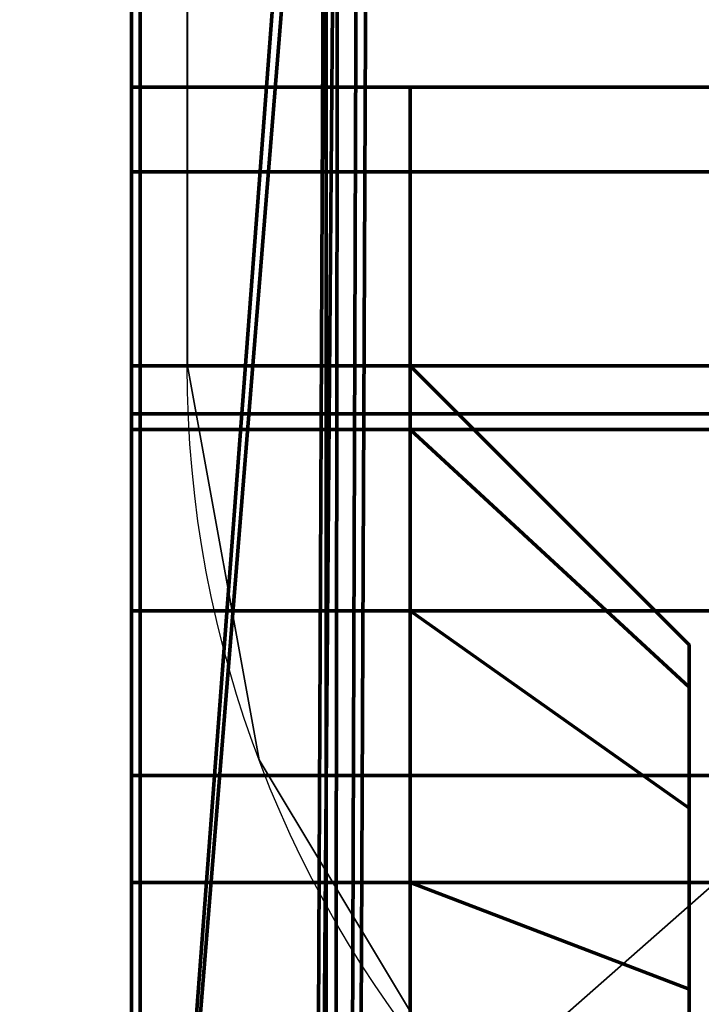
# Model space of a CAD drawing. Header units: millimetres. Extents: x -490 to 6690, y -115 to 132.
# Tile 874 of 1031: x 5478.8 to 5480.02, y -8.89 to -7.13. Entities that reach past the tile are written whole.
import ezdxf

# ---------------------------------------------------------------- set-up
doc = ezdxf.new("R2010")
doc.units = ezdxf.units.MM
doc.layers.add('151', color=7, linetype='Continuous', true_color=0xffffff)

# ---------------------------------------------------------------- blocks, each defined once
blk = doc.blocks.new('UG_SURFACE_334')
at = {"layer": '151', "color": 46, "linetype": 'Continuous', "lineweight": 70}
for points in [[(5482.5001, -7.25, 1159), (5482.5001, -5.25, 1159), (5479.0001, -5.25, 1159), (5479.0001, -10.25, 1159)], [(5479.0001, -10.25, 1021), (5479.0001, -5.25, 1021), (5482.5001, -5.25, 1021), (5482.5001, -7.25, 1021)], [(5479.0001, -5.25, 1139.5), (5479.0001, -10.625, 1139.5), (5479.0001, -7.75, 1140.4999), (5479.0001, -7.25, 1140.4999)], [(5479.0001, -10.625, 1149.5), (5479.0001, -5.25, 1149.5), (5479.0001, -7.25, 1148.5), (5479.0001, -7.75, 1148.5)], [(5479.0001, -5.25, 1129.5), (5479.0001, -10.625, 1129.5), (5479.0001, -7.75, 1130.5), (5479.0001, -7.25, 1130.5)], [(5479.0001, -10.625, 1139.5), (5479.0001, -5.25, 1139.5), (5479.0001, -7.25, 1138.5), (5479.0001, -7.75, 1138.5)], [(5479.0001, -5.25, 1119.5), (5479.0001, -10.625, 1119.5), (5479.0001, -7.75, 1120.5), (5479.0001, -7.25, 1120.5)], [(5479.0001, -10.625, 1129.5), (5479.0001, -5.25, 1129.5), (5479.0001, -7.25, 1128.5), (5479.0001, -7.75, 1128.5)], [(5479.0001, -7.75, 1061.5), (5479.0001, -7.25, 1061.5), (5479.0001, -5.25, 1060.5), (5479.0001, -10.625, 1060.5)], [(5479.0001, -10.625, 1070.5), (5479.0001, -5.25, 1070.5), (5479.0001, -7.25, 1069.5), (5479.0001, -7.75, 1069.5)], [(5479.0001, -7.75, 1051.5), (5479.0001, -7.25, 1051.5), (5479.0001, -5.25, 1050.5), (5479.0001, -10.625, 1050.5)], [(5479.0001, -10.625, 1060.5), (5479.0001, -5.25, 1060.5), (5479.0001, -7.25, 1059.5), (5479.0001, -7.75, 1059.5)], [(5479.0001, -7.75, 1041.5), (5479.0001, -7.25, 1041.5), (5479.0001, -5.25, 1040.5), (5479.0001, -10.625, 1040.5)], [(5479.0001, -10.625, 1050.5), (5479.0001, -5.25, 1050.5), (5479.0001, -7.25, 1049.5), (5479.0001, -7.75, 1049.5)], [(5479.0001, -7.75, 1031.5), (5479.0001, -7.25, 1031.5), (5479.0001, -5.25, 1030.5001), (5479.0001, -10.625, 1030.5001)], [(5479.0001, -10.625, 1040.5), (5479.0001, -5.25, 1040.5), (5479.0001, -7.25, 1039.5), (5479.0001, -7.75, 1039.5)], [(5479.0001, -10.625, 1081.75), (5479.0001, -5.25, 1081.75), (5479.0001, -8.4846, 1075.0978), (5479.0001, -9.25, 1075.25)], [(5479.0001, -5.25, 1070.5), (5479.0001, -7.25, 1071.4999), (5479.0001, -7.25, 1073.2501)], [(5479.0001, -5.25, 1081.75), (5479.0001, -7.8358, 1074.6642), (5479.0001, -8.4846, 1075.0978)], [(5479.0001, -7.25, 1073.2501), (5479.0001, -7.4022, 1074.0154), (5479.0001, -5.25, 1081.75), (5479.0001, -5.25, 1070.5)], [(5479.0001, -7.4022, 1074.0154), (5479.0001, -7.8358, 1074.6642), (5479.0001, -5.25, 1081.75)], [(5479.0001, -5.25, 1070.5), (5479.0001, -10.625, 1070.5), (5479.0001, -7.75, 1071.4999), (5479.0001, -7.25, 1071.4999)], [(5479.0001, -5.25, 1030.5001), (5479.0001, -5.25, 1021), (5479.0001, -7.4022, 1026.9847), (5479.0001, -7.25, 1027.75)], [(5479.0001, -5.25, 1021), (5479.0001, -7.8358, 1026.3358), (5479.0001, -7.4022, 1026.9847)], [(5479.0001, -9.25, 1025.75), (5479.0001, -8.4846, 1025.9023), (5479.0001, -5.25, 1021), (5479.0001, -10.25, 1021)], [(5479.0001, -8.4846, 1025.9023), (5479.0001, -7.8358, 1026.3358), (5479.0001, -5.25, 1021)], [(5479.0001, -7.25, 1027.75), (5479.0001, -7.25, 1029.5), (5479.0001, -5.25, 1030.5001)], [(5479.0001, -7.25, 1029.5), (5479.0001, -7.75, 1029.5), (5479.0001, -10.625, 1030.5001), (5479.0001, -5.25, 1030.5001)], [(5479.0001, -5.25, 1098.25), (5479.0001, -5.25, 1081.75), (5479.0001, -7.75, 1089.7501), (5479.0001, -7.75, 1090.25)], [(5479.0001, -5.25, 1098.25), (5479.0001, -7.8642, 1090.824), (5479.0001, -8.1893, 1091.3106)], [(5479.0001, -5.25, 1081.75), (5479.0001, -7.8642, 1089.1759), (5479.0001, -7.75, 1089.7501)], [(5479.0001, -7.75, 1090.25), (5479.0001, -7.8642, 1090.824), (5479.0001, -5.25, 1098.25)], [(5479.0001, -5.25, 1081.75), (5479.0001, -8.676, 1088.3641), (5479.0001, -8.1893, 1088.6893)], [(5479.0001, -10.625, 1098.25), (5479.0001, -5.25, 1098.25), (5479.0001, -8.676, 1091.6358), (5479.0001, -9.25, 1091.75)], [(5479.0001, -8.1893, 1088.6893), (5479.0001, -7.8642, 1089.1759), (5479.0001, -5.25, 1081.75)], [(5479.0001, -8.1893, 1091.3106), (5479.0001, -8.676, 1091.6358), (5479.0001, -5.25, 1098.25)], [(5479.0001, -9.25, 1088.25), (5479.0001, -8.676, 1088.3641), (5479.0001, -5.25, 1081.75), (5479.0001, -10.625, 1081.75)], [(5479.0001, -10.25, 1159), (5479.0001, -5.25, 1159), (5479.0001, -8.4846, 1154.0978), (5479.0001, -9.25, 1154.25)], [(5479.0001, -5.25, 1149.5), (5479.0001, -7.25, 1150.5001), (5479.0001, -7.25, 1152.2501)], [(5479.0001, -5.25, 1159), (5479.0001, -7.8358, 1153.6642), (5479.0001, -8.4846, 1154.0978)], [(5479.0001, -7.25, 1152.2501), (5479.0001, -7.4022, 1153.0154), (5479.0001, -5.25, 1159), (5479.0001, -5.25, 1149.5)], [(5479.0001, -7.4022, 1153.0154), (5479.0001, -7.8358, 1153.6642), (5479.0001, -5.25, 1159)], [(5479.0001, -5.25, 1149.5), (5479.0001, -10.625, 1149.5), (5479.0001, -7.75, 1150.5001), (5479.0001, -7.25, 1150.5001)], [(5479.0001, -5.25, 1098.25), (5479.0001, -7.25, 1106.75), (5479.0001, -7.25, 1108.5)], [(5479.0001, -5.25, 1098.25), (5479.0001, -7.4022, 1105.9847), (5479.0001, -7.25, 1106.75)], [(5479.0001, -7.25, 1108.5), (5479.0001, -7.25, 1110.5), (5479.0001, -5.25, 1098.25)], [(5479.0001, -5.25, 1098.25), (5479.0001, -7.8358, 1105.3358), (5479.0001, -7.4022, 1105.9847)], [(5479.0001, -9.25, 1104.75), (5479.0001, -8.4846, 1104.9023), (5479.0001, -5.25, 1098.25), (5479.0001, -10.625, 1098.25)], [(5479.0001, -8.4846, 1104.9023), (5479.0001, -7.8358, 1105.3358), (5479.0001, -5.25, 1098.25)], [(5479.0001, -10.625, 1119.5), (5479.0001, -5.25, 1119.5), (5479.0001, -7.25, 1118.5), (5479.0001, -7.75, 1118.5)], [(5479.0001, -7.25, 1110.5), (5479.0001, -7.25, 1118.5), (5479.0001, -5.25, 1119.5), (5479.0001, -5.25, 1098.25)], [(5479.0001, -7.25, 1031.5), (5479.0001, -7.25, 1039.5), (5479.0001, -5.25, 1040.5), (5479.0001, -5.25, 1030.5001)], [(5479.0001, -7.25, 1041.5), (5479.0001, -7.25, 1049.5), (5479.0001, -5.25, 1050.5), (5479.0001, -5.25, 1040.5)], [(5479.0001, -7.25, 1051.5), (5479.0001, -7.25, 1059.5), (5479.0001, -5.25, 1060.5), (5479.0001, -5.25, 1050.5)], [(5479.0001, -7.25, 1061.5), (5479.0001, -7.25, 1069.5), (5479.0001, -5.25, 1070.5), (5479.0001, -5.25, 1060.5)], [(5479.0001, -7.25, 1120.5), (5479.0001, -7.25, 1128.5), (5479.0001, -5.25, 1129.5), (5479.0001, -5.25, 1119.5)], [(5479.0001, -7.25, 1130.5), (5479.0001, -7.25, 1138.5), (5479.0001, -5.25, 1139.5), (5479.0001, -5.25, 1129.5)], [(5479.0001, -7.25, 1140.4999), (5479.0001, -7.25, 1148.5), (5479.0001, -5.25, 1149.5), (5479.0001, -5.25, 1139.5)], [(5479.3491, -5.8323, 1169.338), (5479.0158, -5.343, 1167.5), (5479.0158, -10.25, 1167.5)], [(5479.0158, -5.343, 1167.5), (5482.5001, -5.343, 1167.5), (5482.5001, -7.25, 1167.5)], [(5482.5001, -7.25, 1167.5), (5482.5001, -10.25, 1167.5), (5479.0158, -10.25, 1167.5), (5479.0158, -5.343, 1167.5)], [(5479.0158, -5.343, 1012.5), (5479.0158, -10.25, 1012.5), (5482.5001, -10.25, 1012.5), (5482.5001, -7.25, 1012.5)], [(5482.5001, -7.25, 1012.5), (5482.5001, -5.343, 1012.5), (5479.0158, -5.343, 1012.5)], [(5479.0158, -10.25, 1012.5), (5479.0158, -5.343, 1012.5), (5479.3706, -5.8536, 1010.6663)], [(5479.0158, -10.25, 1167.5), (5479.3229, -11.75, 1169.25), (5479.3491, -5.8323, 1169.338)], [(5479.3491, -23.25, 1169.338), (5479.3491, -5.8323, 1169.338), (5479.3229, -11.75, 1169.25), (5479.3229, -21.25, 1169.25)], [(5479.425, -5.9218, 1169.4839), (5479.3491, -5.8323, 1169.338), (5479.3491, -23.25, 1169.338)], [(5479.3706, -5.8536, 1010.6663), (5479.3229, -11.75, 1010.7501), (5479.0158, -10.25, 1012.5)], [(5479.3229, -11.75, 1010.7501), (5479.3706, -5.8536, 1010.6663), (5479.3491, -23.25, 1010.6621)], [(5479.3491, -23.25, 1010.6621), (5479.3706, -5.8536, 1010.6663), (5479.4064, -5.9047, 1010.4828)], [(5479.3491, -23.25, 1010.6621), (5479.4064, -5.9047, 1010.4828), (5480.6752, -7.4023, 1008.101)], [(5485.0001, -6.6992, 1009.0067), (5480.6752, -7.4023, 1008.101), (5479.4064, -5.9047, 1010.4828)], [(5479.3491, -23.25, 1169.338), (5480.6752, -23.25, 1171.899), (5480.6752, -7.4023, 1171.899), (5479.425, -5.9218, 1169.4839)], [(5479.425, -5.9218, 1169.4839), (5480.6752, -7.4023, 1171.899), (5485.0001, -6.6825, 1170.9683)], [(5479.0001, -10.25, 1159), (5482.5001, -10.25, 1159), (5485.0001, -7.25, 1159), (5482.5001, -7.25, 1159)], [(5482.5001, -7.25, 1021), (5485.0001, -7.25, 1021), (5482.5001, -10.25, 1021), (5479.0001, -10.25, 1021)], [(5485.0001, -7.4022, 1153.0154), (5479.0001, -7.4022, 1153.0154), (5479.0001, -7.25, 1152.2501), (5485.0001, -7.25, 1152.2501)], [(5485.0001, -7.25, 1106.75), (5479.0001, -7.25, 1106.75), (5479.0001, -7.4022, 1105.9847), (5485.0001, -7.4022, 1105.9847)], [(5485.0001, -7.25, 1027.75), (5479.0001, -7.25, 1027.75), (5479.0001, -7.4022, 1026.9847), (5485.0001, -7.4022, 1026.9847)], [(5485.0001, -7.4022, 1074.0154), (5479.0001, -7.4022, 1074.0154), (5479.0001, -7.25, 1073.2501), (5485.0001, -7.25, 1073.2501)], [(5479.4998, -7.25, 1150.5001), (5479.0001, -7.25, 1150.5001), (5479.0001, -7.75, 1150.5001), (5479.4998, -7.75, 1150.5001)], [(5479.4998, -7.75, 1148.5), (5479.0001, -7.75, 1148.5), (5479.0001, -7.25, 1148.5), (5479.4998, -7.25, 1148.5)], [(5479.4998, -7.25, 1140.4999), (5479.0001, -7.25, 1140.4999), (5479.0001, -7.75, 1140.4999), (5479.4998, -7.75, 1140.4999)], [(5479.4998, -7.75, 1138.5), (5479.0001, -7.75, 1138.5), (5479.0001, -7.25, 1138.5), (5479.4998, -7.25, 1138.5)], [(5479.4998, -7.25, 1130.5), (5479.0001, -7.25, 1130.5), (5479.0001, -7.75, 1130.5), (5479.4998, -7.75, 1130.5)], [(5479.4998, -7.75, 1128.5), (5479.0001, -7.75, 1128.5), (5479.0001, -7.25, 1128.5), (5479.4998, -7.25, 1128.5)], [(5479.4998, -7.25, 1120.5), (5479.0001, -7.25, 1120.5), (5479.0001, -7.75, 1120.5), (5479.4998, -7.75, 1120.5)], [(5479.4998, -7.75, 1118.5), (5479.0001, -7.75, 1118.5), (5479.0001, -7.25, 1118.5), (5479.4998, -7.25, 1118.5)], [(5479.4998, -7.25, 1110.5), (5479.0001, -7.25, 1110.5), (5479.0001, -7.75, 1110.5), (5479.4998, -7.75, 1110.5)], [(5479.4998, -7.25, 1118.5), (5479.0001, -7.25, 1118.5), (5479.0001, -7.25, 1110.5), (5479.4998, -7.25, 1110.5)], [(5479.4998, -7.25, 1128.5), (5479.0001, -7.25, 1128.5), (5479.0001, -7.25, 1120.5), (5479.4998, -7.25, 1120.5)], [(5479.4998, -7.25, 1138.5), (5479.0001, -7.25, 1138.5), (5479.0001, -7.25, 1130.5), (5479.4998, -7.25, 1130.5)], [(5479.4998, -7.25, 1148.5), (5479.0001, -7.25, 1148.5), (5479.0001, -7.25, 1140.4999), (5479.4998, -7.25, 1140.4999)], [(5485.0001, -7.25, 1152.2501), (5479.0001, -7.25, 1152.2501), (5479.0001, -7.25, 1150.5001), (5479.4998, -7.25, 1150.5001)], [(5479.4998, -7.25, 1108.5), (5479.0001, -7.25, 1108.5), (5479.0001, -7.25, 1106.75), (5485.0001, -7.25, 1106.75)], [(5479.4998, -7.75, 1108.5), (5479.0001, -7.75, 1108.5), (5479.0001, -7.25, 1108.5), (5479.4998, -7.25, 1108.5)], [(5479.0001, -7.75, 1029.5), (5479.0001, -7.25, 1029.5), (5479.4998, -7.25, 1029.5), (5479.4998, -7.75, 1029.5)], [(5479.0001, -7.25, 1031.5), (5479.0001, -7.75, 1031.5), (5479.4998, -7.75, 1031.5), (5479.4998, -7.25, 1031.5)], [(5479.0001, -7.75, 1039.5), (5479.0001, -7.25, 1039.5), (5479.4998, -7.25, 1039.5), (5479.4998, -7.75, 1039.5)], [(5479.0001, -7.25, 1041.5), (5479.0001, -7.75, 1041.5), (5479.4998, -7.75, 1041.5), (5479.4998, -7.25, 1041.5)], [(5479.0001, -7.75, 1049.5), (5479.0001, -7.25, 1049.5), (5479.4998, -7.25, 1049.5), (5479.4998, -7.75, 1049.5)], [(5479.0001, -7.25, 1051.5), (5479.0001, -7.75, 1051.5), (5479.4998, -7.75, 1051.5), (5479.4998, -7.25, 1051.5)], [(5479.0001, -7.75, 1059.5), (5479.0001, -7.25, 1059.5), (5479.4998, -7.25, 1059.5), (5479.4998, -7.75, 1059.5)], [(5479.0001, -7.25, 1061.5), (5479.0001, -7.75, 1061.5), (5479.4998, -7.75, 1061.5), (5479.4998, -7.25, 1061.5)], [(5479.0001, -7.75, 1069.5), (5479.0001, -7.25, 1069.5), (5479.4998, -7.25, 1069.5), (5479.4998, -7.75, 1069.5)], [(5479.4998, -7.25, 1039.5), (5479.0001, -7.25, 1039.5), (5479.0001, -7.25, 1031.5), (5479.4998, -7.25, 1031.5)], [(5479.4998, -7.25, 1049.5), (5479.0001, -7.25, 1049.5), (5479.0001, -7.25, 1041.5), (5479.4998, -7.25, 1041.5)], [(5479.4998, -7.25, 1059.5), (5479.0001, -7.25, 1059.5), (5479.0001, -7.25, 1051.5), (5479.4998, -7.25, 1051.5)], [(5479.4998, -7.25, 1069.5), (5479.0001, -7.25, 1069.5), (5479.0001, -7.25, 1061.5), (5479.4998, -7.25, 1061.5)], [(5485.0001, -7.25, 1073.2501), (5479.0001, -7.25, 1073.2501), (5479.0001, -7.25, 1071.4999), (5479.4998, -7.25, 1071.4999)], [(5479.4998, -7.25, 1029.5), (5479.0001, -7.25, 1029.5), (5479.0001, -7.25, 1027.75), (5485.0001, -7.25, 1027.75)], [(5479.0001, -7.25, 1071.4999), (5479.0001, -7.75, 1071.4999), (5479.4998, -7.75, 1071.4999), (5479.4998, -7.25, 1071.4999)], [(5479.0001, -7.25, 1108.5), (5479.0001, -7.75, 1110.5), (5479.0001, -7.25, 1110.5)], [(5479.0001, -7.75, 1110.5), (5479.0001, -7.25, 1108.5), (5479.0001, -7.75, 1108.5), (5479.0001, -10.625, 1119.5)], [(5479.4998, -7.75, 1150.5001), (5479.4998, -7.75, 1148.5), (5479.4998, -7.25, 1148.5), (5479.4998, -7.25, 1150.5001)], [(5479.4998, -7.25, 1138.5), (5479.4998, -7.25, 1140.4999), (5479.4998, -7.75, 1140.4999), (5479.4998, -7.75, 1138.5)], [(5479.4998, -7.25, 1128.5), (5479.4998, -7.25, 1130.5), (5479.4998, -7.75, 1130.5), (5479.4998, -7.75, 1128.5)], [(5479.4998, -7.25, 1118.5), (5479.4998, -7.25, 1120.5), (5479.4998, -7.75, 1120.5), (5479.4998, -7.75, 1118.5)], [(5485.0001, -7.25, 1106.75), (5479.4998, -7.25, 1118.5), (5479.4998, -7.25, 1110.5)], [(5485.0001, -7.25, 1106.75), (5479.4998, -7.25, 1128.5), (5479.4998, -7.25, 1120.5)], [(5479.4998, -7.25, 1120.5), (5479.4998, -7.25, 1118.5), (5485.0001, -7.25, 1106.75)], [(5485.0001, -7.25, 1106.75), (5479.4998, -7.25, 1138.5), (5479.4998, -7.25, 1130.5)], [(5479.4998, -7.25, 1130.5), (5479.4998, -7.25, 1128.5), (5485.0001, -7.25, 1106.75)], [(5485.0001, -7.25, 1106.75), (5479.4998, -7.25, 1148.5), (5479.4998, -7.25, 1140.4999)], [(5479.4998, -7.25, 1140.4999), (5479.4998, -7.25, 1138.5), (5485.0001, -7.25, 1106.75)], [(5485.0001, -7.25, 1106.75), (5485.0001, -7.25, 1152.2501), (5479.4998, -7.25, 1150.5001), (5479.4998, -7.25, 1148.5)], [(5479.4998, -7.25, 1110.5), (5479.4998, -7.25, 1108.5), (5485.0001, -7.25, 1106.75)], [(5479.4998, -7.25, 1108.5), (5479.4998, -7.25, 1110.5), (5479.4998, -7.75, 1110.5), (5479.4998, -7.75, 1108.5)], [(5479.4998, -7.75, 1029.5), (5479.4998, -7.25, 1029.5), (5479.4998, -7.25, 1031.5), (5479.4998, -7.75, 1031.5)], [(5479.4998, -7.75, 1039.5), (5479.4998, -7.25, 1039.5), (5479.4998, -7.25, 1041.5), (5479.4998, -7.75, 1041.5)], [(5479.4998, -7.75, 1049.5), (5479.4998, -7.25, 1049.5), (5479.4998, -7.25, 1051.5), (5479.4998, -7.75, 1051.5)], [(5479.4998, -7.75, 1059.5), (5479.4998, -7.25, 1059.5), (5479.4998, -7.25, 1061.5), (5479.4998, -7.75, 1061.5)], [(5485.0001, -7.25, 1027.75), (5479.4998, -7.25, 1039.5), (5479.4998, -7.25, 1031.5)], [(5485.0001, -7.25, 1027.75), (5479.4998, -7.25, 1049.5), (5479.4998, -7.25, 1041.5)], [(5479.4998, -7.25, 1041.5), (5479.4998, -7.25, 1039.5), (5485.0001, -7.25, 1027.75)], [(5485.0001, -7.25, 1027.75), (5479.4998, -7.25, 1059.5), (5479.4998, -7.25, 1051.5)], [(5479.4998, -7.25, 1051.5), (5479.4998, -7.25, 1049.5), (5485.0001, -7.25, 1027.75)], [(5485.0001, -7.25, 1027.75), (5479.4998, -7.25, 1069.5), (5479.4998, -7.25, 1061.5)], [(5479.4998, -7.25, 1061.5), (5479.4998, -7.25, 1059.5), (5485.0001, -7.25, 1027.75)], [(5485.0001, -7.25, 1027.75), (5485.0001, -7.25, 1073.2501), (5479.4998, -7.25, 1071.4999), (5479.4998, -7.25, 1069.5)], [(5479.4998, -7.25, 1031.5), (5479.4998, -7.25, 1029.5), (5485.0001, -7.25, 1027.75)], [(5479.4998, -7.25, 1071.4999), (5479.4998, -7.75, 1071.4999), (5479.4998, -7.75, 1069.5), (5479.4998, -7.25, 1069.5)], [(5485.0001, -7.8358, 1153.6642), (5479.0001, -7.8358, 1153.6642), (5479.0001, -7.4022, 1153.0154), (5485.0001, -7.4022, 1153.0154)], [(5485.0001, -7.4022, 1105.9847), (5479.0001, -7.4022, 1105.9847), (5479.0001, -7.8358, 1105.3358), (5485.0001, -7.8358, 1105.3358)], [(5485.0001, -7.4022, 1026.9847), (5479.0001, -7.4022, 1026.9847), (5479.0001, -7.8358, 1026.3358), (5485.0001, -7.8358, 1026.3358)], [(5485.0001, -7.8358, 1074.6642), (5479.0001, -7.8358, 1074.6642), (5479.0001, -7.4022, 1074.0154), (5485.0001, -7.4022, 1074.0154)], [(5480.6752, -7.4023, 1008.101), (5480.6752, -23.25, 1008.101), (5479.3491, -23.25, 1010.6621)], [(5484.0002, -7.8642, 1090.824), (5479.0001, -7.8642, 1090.824), (5479.0001, -7.75, 1090.25), (5484.0002, -7.75, 1090.25)], [(5484.0002, -7.75, 1089.7501), (5484.0002, -7.75, 1090.25), (5479.0001, -7.75, 1090.25), (5479.0001, -7.75, 1089.7501)], [(5484.0002, -7.75, 1089.7501), (5479.0001, -7.75, 1089.7501), (5479.0001, -7.8642, 1089.1759), (5484.0002, -7.8642, 1089.1759)], [(5479.4998, -7.75, 1152.2501), (5479.0001, -7.75, 1152.2501), (5479.0001, -7.8642, 1152.824), (5479.4998, -7.8642, 1152.824)], [(5479.4998, -7.75, 1152.2501), (5479.4998, -7.75, 1150.5001), (5479.0001, -7.75, 1150.5001), (5479.0001, -7.75, 1152.2501)], [(5479.4998, -7.75, 1148.5), (5479.4998, -7.75, 1140.4999), (5479.0001, -7.75, 1140.4999), (5479.0001, -7.75, 1148.5)], [(5479.4998, -7.75, 1138.5), (5479.4998, -7.75, 1130.5), (5479.0001, -7.75, 1130.5), (5479.0001, -7.75, 1138.5)], [(5479.4998, -7.75, 1128.5), (5479.4998, -7.75, 1120.5), (5479.0001, -7.75, 1120.5), (5479.0001, -7.75, 1128.5)], [(5479.4998, -7.75, 1118.5), (5479.4998, -7.75, 1110.5), (5479.0001, -7.75, 1110.5), (5479.0001, -7.75, 1118.5)], [(5479.4998, -7.75, 1108.5), (5479.4998, -7.75, 1106.75), (5479.0001, -7.75, 1106.75), (5479.0001, -7.75, 1108.5)], [(5479.4998, -7.8642, 1106.176), (5479.0001, -7.8642, 1106.176), (5479.0001, -7.75, 1106.75), (5479.4998, -7.75, 1106.75)], [(5479.4998, -7.8642, 1027.176), (5479.0001, -7.8642, 1027.176), (5479.0001, -7.75, 1027.75), (5479.4998, -7.75, 1027.75)], [(5479.4998, -7.75, 1029.5), (5479.4998, -7.75, 1027.75), (5479.0001, -7.75, 1027.75), (5479.0001, -7.75, 1029.5)], [(5479.4998, -7.75, 1039.5), (5479.4998, -7.75, 1031.5), (5479.0001, -7.75, 1031.5), (5479.0001, -7.75, 1039.5)], [(5479.4998, -7.75, 1049.5), (5479.4998, -7.75, 1041.5), (5479.0001, -7.75, 1041.5), (5479.0001, -7.75, 1049.5)], [(5479.4998, -7.75, 1059.5), (5479.4998, -7.75, 1051.5), (5479.0001, -7.75, 1051.5), (5479.0001, -7.75, 1059.5)], [(5479.4998, -7.75, 1069.5), (5479.4998, -7.75, 1061.5), (5479.0001, -7.75, 1061.5), (5479.0001, -7.75, 1069.5)], [(5479.4998, -7.75, 1073.2501), (5479.4998, -7.75, 1071.4999), (5479.0001, -7.75, 1071.4999), (5479.0001, -7.75, 1073.2501)], [(5479.4998, -7.75, 1073.2501), (5479.0001, -7.75, 1073.2501), (5479.0001, -7.8642, 1073.824), (5479.4998, -7.8642, 1073.824)], [(5479.0001, -10.625, 1139.5), (5479.0001, -10.625, 1149.5), (5479.0001, -7.75, 1148.5), (5479.0001, -7.75, 1140.4999)], [(5479.0001, -10.625, 1129.5), (5479.0001, -10.625, 1139.5), (5479.0001, -7.75, 1138.5), (5479.0001, -7.75, 1130.5)], [(5479.0001, -10.625, 1119.5), (5479.0001, -10.625, 1129.5), (5479.0001, -7.75, 1128.5), (5479.0001, -7.75, 1120.5)], [(5479.0001, -10.625, 1060.5), (5479.0001, -10.625, 1070.5), (5479.0001, -7.75, 1069.5), (5479.0001, -7.75, 1061.5)], [(5479.0001, -10.625, 1050.5), (5479.0001, -10.625, 1060.5), (5479.0001, -7.75, 1059.5), (5479.0001, -7.75, 1051.5)], [(5479.0001, -10.625, 1040.5), (5479.0001, -10.625, 1050.5), (5479.0001, -7.75, 1049.5), (5479.0001, -7.75, 1041.5)], [(5479.0001, -10.625, 1030.5001), (5479.0001, -10.625, 1040.5), (5479.0001, -7.75, 1039.5), (5479.0001, -7.75, 1031.5)], [(5479.0001, -8.1893, 1074.3107), (5479.0001, -7.8642, 1073.824), (5479.0001, -7.75, 1073.2501), (5479.0001, -10.625, 1070.5)], [(5479.0001, -7.75, 1073.2501), (5479.0001, -7.75, 1071.4999), (5479.0001, -10.625, 1070.5)], [(5479.0001, -10.625, 1030.5001), (5479.0001, -7.75, 1027.75), (5479.0001, -7.8642, 1027.176), (5479.0001, -8.1893, 1026.6893)], [(5479.0001, -10.625, 1030.5001), (5479.0001, -7.75, 1029.5), (5479.0001, -7.75, 1027.75)], [(5479.0001, -8.1893, 1153.3107), (5479.0001, -7.8642, 1152.824), (5479.0001, -7.75, 1152.2501), (5479.0001, -10.625, 1149.5)], [(5479.0001, -7.75, 1152.2501), (5479.0001, -7.75, 1150.5001), (5479.0001, -10.625, 1149.5)], [(5479.0001, -9.25, 1105.25), (5479.0001, -7.75, 1106.75), (5479.0001, -7.8642, 1106.176), (5479.0001, -8.1893, 1105.6893)], [(5479.0001, -10.625, 1119.5), (5479.0001, -7.75, 1118.5), (5479.0001, -7.75, 1110.5)], [(5479.0001, -9.25, 1105.25), (5479.0001, -10.625, 1119.5), (5479.0001, -7.75, 1108.5), (5479.0001, -7.75, 1106.75)], [(5479.4998, -7.75, 1152.2501), (5479.4998, -7.8642, 1152.824), (5480, -8.3261, 1152.6327), (5480, -8.25, 1152.2501)], [(5480, -8.25, 1152.2501), (5479.4998, -7.75, 1148.5), (5479.4998, -7.75, 1150.5001)], [(5480, -8.25, 1152.2501), (5479.4998, -7.75, 1140.4999), (5479.4998, -7.75, 1148.5)], [(5480, -8.25, 1152.2501), (5479.4998, -7.75, 1138.5), (5479.4998, -7.75, 1140.4999)], [(5480, -8.25, 1152.2501), (5479.4998, -7.75, 1130.5), (5479.4998, -7.75, 1138.5)], [(5480, -8.25, 1152.2501), (5480, -8.25, 1106.75), (5479.4998, -7.75, 1128.5), (5479.4998, -7.75, 1130.5)], [(5480, -8.25, 1106.75), (5479.4998, -7.75, 1120.5), (5479.4998, -7.75, 1128.5)], [(5480, -8.25, 1106.75), (5479.4998, -7.75, 1118.5), (5479.4998, -7.75, 1120.5)], [(5480, -8.25, 1106.75), (5479.4998, -7.75, 1108.5), (5479.4998, -7.75, 1110.5)], [(5479.4998, -7.75, 1110.5), (5479.4998, -7.75, 1118.5), (5480, -8.25, 1106.75)], [(5480, -8.25, 1106.75), (5479.4998, -7.75, 1106.75), (5479.4998, -7.75, 1108.5)], [(5479.4998, -7.75, 1150.5001), (5479.4998, -7.75, 1152.2501), (5480, -8.25, 1152.2501)], [(5479.4998, -7.8642, 1106.176), (5479.4998, -7.75, 1106.75), (5480, -8.25, 1106.75), (5480, -8.3261, 1106.3673)], [(5479.4998, -7.8642, 1027.176), (5479.4998, -7.75, 1027.75), (5480, -8.25, 1027.75), (5480, -8.3261, 1027.3674)], [(5480, -8.25, 1027.75), (5479.4998, -7.75, 1039.5), (5479.4998, -7.75, 1041.5)], [(5480, -8.25, 1027.75), (5479.4998, -7.75, 1029.5), (5479.4998, -7.75, 1031.5)], [(5480, -8.25, 1073.2501), (5479.4998, -7.75, 1069.5), (5479.4998, -7.75, 1071.4999)], [(5480, -8.25, 1073.2501), (5479.4998, -7.75, 1059.5), (5479.4998, -7.75, 1061.5)], [(5480, -8.25, 1073.2501), (5480, -8.25, 1027.75), (5479.4998, -7.75, 1049.5), (5479.4998, -7.75, 1051.5)], [(5479.4998, -7.75, 1031.5), (5479.4998, -7.75, 1039.5), (5480, -8.25, 1027.75)], [(5479.4998, -7.75, 1061.5), (5479.4998, -7.75, 1069.5), (5480, -8.25, 1073.2501)], [(5479.4998, -7.75, 1041.5), (5479.4998, -7.75, 1049.5), (5480, -8.25, 1027.75)], [(5479.4998, -7.75, 1051.5), (5479.4998, -7.75, 1059.5), (5480, -8.25, 1073.2501)], [(5480, -8.25, 1027.75), (5479.4998, -7.75, 1027.75), (5479.4998, -7.75, 1029.5)], [(5479.4998, -7.75, 1071.4999), (5479.4998, -7.75, 1073.2501), (5480, -8.25, 1073.2501)], [(5479.4998, -7.75, 1073.2501), (5479.4998, -7.8642, 1073.824), (5480, -8.3261, 1073.6327), (5480, -8.25, 1073.2501)], [(5485.0001, -8.4846, 1154.0978), (5479.0001, -8.4846, 1154.0978), (5479.0001, -7.8358, 1153.6642), (5485.0001, -7.8358, 1153.6642)], [(5485.0001, -7.8358, 1105.3358), (5479.0001, -7.8358, 1105.3358), (5479.0001, -8.4846, 1104.9023), (5485.0001, -8.4846, 1104.9023)], [(5485.0001, -7.8358, 1026.3358), (5479.0001, -7.8358, 1026.3358), (5479.0001, -8.4846, 1025.9023), (5485.0001, -8.4846, 1025.9023)], [(5485.0001, -8.4846, 1075.0978), (5479.0001, -8.4846, 1075.0978), (5479.0001, -7.8358, 1074.6642), (5485.0001, -7.8358, 1074.6642)], [(5484.0002, -8.1893, 1091.3106), (5479.0001, -8.1893, 1091.3106), (5479.0001, -7.8642, 1090.824), (5484.0002, -7.8642, 1090.824)], [(5484.0002, -7.8642, 1089.1759), (5479.0001, -7.8642, 1089.1759), (5479.0001, -8.1893, 1088.6893), (5484.0002, -8.1893, 1088.6893)], [(5479.4998, -7.8642, 1152.824), (5479.0001, -7.8642, 1152.824), (5479.0001, -8.1893, 1153.3107), (5479.4998, -8.1893, 1153.3107)], [(5479.4998, -8.1893, 1105.6893), (5479.0001, -8.1893, 1105.6893), (5479.0001, -7.8642, 1106.176), (5479.4998, -7.8642, 1106.176)], [(5479.4998, -8.1893, 1026.6893), (5479.0001, -8.1893, 1026.6893), (5479.0001, -7.8642, 1027.176), (5479.4998, -7.8642, 1027.176)], [(5479.4998, -7.8642, 1073.824), (5479.0001, -7.8642, 1073.824), (5479.0001, -8.1893, 1074.3107), (5479.4998, -8.1893, 1074.3107)], [(5479.4998, -7.8642, 1152.824), (5479.4998, -8.1893, 1153.3107), (5480, -8.5429, 1152.9571), (5480, -8.3261, 1152.6327)], [(5479.4998, -8.1893, 1105.6893), (5479.4998, -7.8642, 1106.176), (5480, -8.3261, 1106.3673), (5480, -8.5429, 1106.0429)], [(5479.4998, -8.1893, 1026.6893), (5479.4998, -7.8642, 1027.176), (5480, -8.3261, 1027.3674), (5480, -8.5429, 1027.0429)], [(5479.4998, -7.8642, 1073.824), (5479.4998, -8.1893, 1074.3107), (5480, -8.5429, 1073.9571), (5480, -8.3261, 1073.6327)], [(5484.0002, -8.676, 1091.6358), (5479.0001, -8.676, 1091.6358), (5479.0001, -8.1893, 1091.3106), (5484.0002, -8.1893, 1091.3106)], [(5484.0002, -8.1893, 1088.6893), (5479.0001, -8.1893, 1088.6893), (5479.0001, -8.676, 1088.3641), (5484.0002, -8.676, 1088.3641)], [(5479.4998, -8.1893, 1153.3107), (5479.0001, -8.1893, 1153.3107), (5479.0001, -8.676, 1153.6359), (5479.4998, -8.676, 1153.6359)], [(5479.4998, -8.676, 1105.3642), (5479.0001, -8.676, 1105.3642), (5479.0001, -8.1893, 1105.6893), (5479.4998, -8.1893, 1105.6893)], [(5479.4998, -8.676, 1026.3642), (5479.0001, -8.676, 1026.3642), (5479.0001, -8.1893, 1026.6893), (5479.4998, -8.1893, 1026.6893)], [(5479.4998, -8.1893, 1074.3107), (5479.0001, -8.1893, 1074.3107), (5479.0001, -8.676, 1074.6359), (5479.4998, -8.676, 1074.6359)], [(5479.0001, -10.625, 1070.5), (5479.0001, -9.25, 1074.7499), (5479.0001, -8.676, 1074.6359), (5479.0001, -8.1893, 1074.3107)], [(5479.0001, -8.1893, 1026.6893), (5479.0001, -8.676, 1026.3642), (5479.0001, -9.25, 1026.25), (5479.0001, -10.625, 1030.5001)], [(5479.0001, -10.625, 1149.5), (5479.0001, -9.25, 1153.7499), (5479.0001, -8.676, 1153.6359), (5479.0001, -8.1893, 1153.3107)], [(5479.0001, -8.1893, 1105.6893), (5479.0001, -8.676, 1105.3642), (5479.0001, -9.25, 1105.25)], [(5479.4998, -8.1893, 1153.3107), (5479.4998, -8.676, 1153.6359), (5480, -8.8673, 1153.1739), (5480, -8.5429, 1152.9571)], [(5479.4998, -8.676, 1105.3642), (5479.4998, -8.1893, 1105.6893), (5480, -8.5429, 1106.0429), (5480, -8.8673, 1105.8261)], [(5479.4998, -8.676, 1026.3642), (5479.4998, -8.1893, 1026.6893), (5480, -8.5429, 1027.0429), (5480, -8.8673, 1026.8261)], [(5479.4998, -8.1893, 1074.3107), (5479.4998, -8.676, 1074.6359), (5480, -8.8673, 1074.1739), (5480, -8.5429, 1073.9571)], [(5480, -8.25, 1152.2501), (5480, -8.3261, 1152.6327), (5480, -8.5429, 1152.9571), (5480, -8.8673, 1153.1739)], [(5480, -8.8673, 1153.1739), (5480, -9.25, 1153.25), (5480, -8.25, 1152.2501)], [(5480, -8.25, 1106.75), (5480, -9.25, 1105.75), (5480, -8.8673, 1105.8261)], [(5480, -19.75, 1153.25), (5480, -20.75, 1106.75), (5480, -8.25, 1106.75), (5480, -8.25, 1152.2501)], [(5480, -19.75, 1105.75), (5480, -9.25, 1105.75), (5480, -8.25, 1106.75), (5480, -20.75, 1106.75)], [(5480, -9.25, 1153.25), (5480, -19.75, 1153.25), (5480, -8.25, 1152.2501)], [(5480, -8.8673, 1105.8261), (5480, -8.5429, 1106.0429), (5480, -8.3261, 1106.3673), (5480, -8.25, 1106.75)], [(5480, -8.25, 1073.2501), (5480, -8.3261, 1073.6327), (5480, -8.5429, 1073.9571), (5480, -8.8673, 1074.1739)], [(5480, -9.25, 1074.25), (5480, -9.25, 1026.75), (5480, -8.25, 1027.75), (5480, -8.25, 1073.2501)], [(5480, -8.5429, 1027.0429), (5480, -8.3261, 1027.3674), (5480, -8.25, 1027.75), (5480, -9.25, 1026.75)], [(5480, -8.8673, 1074.1739), (5480, -9.25, 1074.25), (5480, -8.25, 1073.2501)], [(5485.0001, -9.25, 1154.25), (5479.0001, -9.25, 1154.25), (5479.0001, -8.4846, 1154.0978), (5485.0001, -8.4846, 1154.0978)], [(5485.0001, -8.4846, 1104.9023), (5479.0001, -8.4846, 1104.9023), (5479.0001, -9.25, 1104.75), (5485.0001, -9.25, 1104.75)], [(5485.0001, -8.4846, 1025.9023), (5479.0001, -8.4846, 1025.9023), (5479.0001, -9.25, 1025.75), (5485.0001, -9.25, 1025.75)], [(5485.0001, -9.25, 1075.25), (5479.0001, -9.25, 1075.25), (5479.0001, -8.4846, 1075.0978), (5485.0001, -8.4846, 1075.0978)], [(5480, -9.25, 1026.75), (5480, -8.8673, 1026.8261), (5480, -8.5429, 1027.0429)], [(5484.0002, -9.25, 1091.75), (5479.0001, -9.25, 1091.75), (5479.0001, -8.676, 1091.6358), (5484.0002, -8.676, 1091.6358)], [(5484.0002, -8.676, 1088.3641), (5479.0001, -8.676, 1088.3641), (5479.0001, -9.25, 1088.25), (5484.0002, -9.25, 1088.25)], [(5479.4998, -8.676, 1153.6359), (5479.0001, -8.676, 1153.6359), (5479.0001, -9.25, 1153.7499), (5479.4998, -9.25, 1153.7499)], [(5479.4998, -9.25, 1105.25), (5479.0001, -9.25, 1105.25), (5479.0001, -8.676, 1105.3642), (5479.4998, -8.676, 1105.3642)], [(5479.4998, -9.25, 1026.25), (5479.0001, -9.25, 1026.25), (5479.0001, -8.676, 1026.3642), (5479.4998, -8.676, 1026.3642)], [(5479.4998, -8.676, 1074.6359), (5479.0001, -8.676, 1074.6359), (5479.0001, -9.25, 1074.7499), (5479.4998, -9.25, 1074.7499)], [(5479.4998, -8.676, 1153.6359), (5479.4998, -9.25, 1153.7499), (5480, -9.25, 1153.25), (5480, -8.8673, 1153.1739)], [(5479.4998, -9.25, 1105.25), (5479.4998, -8.676, 1105.3642), (5480, -8.8673, 1105.8261), (5480, -9.25, 1105.75)], [(5479.4998, -9.25, 1026.25), (5479.4998, -8.676, 1026.3642), (5480, -8.8673, 1026.8261), (5480, -9.25, 1026.75)], [(5479.4998, -8.676, 1074.6359), (5479.4998, -9.25, 1074.7499), (5480, -9.25, 1074.25), (5480, -8.8673, 1074.1739)]]:
    blk.add_3dface(points, dxfattribs=at)
blk = doc.blocks.new('UG_SURFACE_341')
at = {"layer": '151', "color": 14, "linetype": 'Continuous', "lineweight": 35}
for points in [[(6593.2498, -22, 2100.25), (6593.2498, -6.25, 2100.25), (5406.7502, -6.25, 2100.25), (5406.7502, -22, 2100.25)], [(5411.7498, -6.25, 2095.2499), (6588.2502, -6.25, 2095.2499), (6588.2502, -25, 2095.2499), (5411.7498, -25, 2095.2499)]]:
    blk.add_3dface(points, dxfattribs=at)
blk = doc.blocks.new('UG_SURFACE_343')
at = {"layer": '151', "color": 7, "linetype": 'Continuous', "lineweight": 35}
for points in [[(6593.5001, -22, 2100.5001), (6593.5001, -6.25, 2100.5001), (5406.4999, -6.25, 2100.5001), (5406.4999, -22, 2100.5001)], [(5406.7502, -22, 2100.25), (5406.7502, -6.25, 2100.25), (6593.2498, -6.25, 2100.25), (6593.2498, -22, 2100.25)]]:
    blk.add_3dface(points, dxfattribs=at)
blk = doc.blocks.new('UG_SURFACE_349')
at = {"layer": '151', "color": 252, "linetype": 'Continuous', "lineweight": 35}
for points in [[(5479.1002, 7.25, 1158.9), (5479.1002, -7.75, 1158.9), (5479.1002, -7.75, 1167.1), (5479.1002, 7.25, 1167.1)], [(5481.1001, -7.75, 1167.1), (5481.1001, 7.25, 1167.1), (5479.1002, 7.25, 1167.1), (5479.1002, -7.75, 1167.1)], [(5479.1002, -7.75, 1158.9), (5479.1002, 7.25, 1158.9), (5481.1001, 7.25, 1158.9), (5481.1001, -7.75, 1158.9)], [(5479.229, -8.4561, 1158.9), (5479.229, -8.4561, 1167.1), (5479.1002, -7.75, 1167.1), (5479.1002, -7.75, 1158.9)], [(5479.1002, -7.75, 1167.1), (5479.229, -8.4561, 1167.1), (5479.5985, -9.0712, 1167.1), (5481.1001, -7.75, 1167.1)], [(5481.1001, -7.75, 1158.9), (5479.5985, -9.0712, 1158.9), (5479.229, -8.4561, 1158.9), (5479.1002, -7.75, 1158.9)], [(5481.1001, -7.75, 1167.1), (5479.5985, -9.0712, 1167.1), (5480.1617, -9.5162, 1167.1), (5480.8455, -9.7338, 1167.1)], [(5480.8455, -9.7338, 1158.9), (5480.1617, -9.5162, 1158.9), (5479.5985, -9.0712, 1158.9), (5481.1001, -7.75, 1158.9)], [(5479.5985, -9.0712, 1158.9), (5479.5985, -9.0712, 1167.1), (5479.229, -8.4561, 1167.1), (5479.229, -8.4561, 1158.9)]]:
    blk.add_3dface(points, dxfattribs=at)
blk = doc.blocks.new('UG_SURFACE_353')
at = {"layer": '151', "color": 252, "linetype": 'Continuous', "lineweight": 35}
for points in [[(5479.1002, 7.25, 1012.9), (5479.1002, -7.75, 1012.9), (5479.1002, -7.75, 1021.1), (5479.1002, 7.25, 1021.1)], [(5481.1001, -7.75, 1021.1), (5481.1001, 7.25, 1021.1), (5479.1002, 7.25, 1021.1), (5479.1002, -7.75, 1021.1)], [(5479.1002, -7.75, 1012.9), (5479.1002, 7.25, 1012.9), (5481.1001, 7.25, 1012.9), (5481.1001, -7.75, 1012.9)], [(5479.229, -8.4561, 1012.9), (5479.229, -8.4561, 1021.1), (5479.1002, -7.75, 1021.1), (5479.1002, -7.75, 1012.9)], [(5479.1002, -7.75, 1021.1), (5479.229, -8.4561, 1021.1), (5479.5985, -9.0712, 1021.1), (5481.1001, -7.75, 1021.1)], [(5481.1001, -7.75, 1012.9), (5479.5985, -9.0712, 1012.9), (5479.229, -8.4561, 1012.9), (5479.1002, -7.75, 1012.9)], [(5481.1001, -7.75, 1021.1), (5479.5985, -9.0712, 1021.1), (5480.1617, -9.5162, 1021.1), (5480.8455, -9.7338, 1021.1)], [(5480.8455, -9.7338, 1012.9), (5480.1617, -9.5162, 1012.9), (5479.5985, -9.0712, 1012.9), (5481.1001, -7.75, 1012.9)], [(5479.5985, -9.0712, 1012.9), (5479.5985, -9.0712, 1021.1), (5479.229, -8.4561, 1021.1), (5479.229, -8.4561, 1012.9)]]:
    blk.add_3dface(points, dxfattribs=at)
blk = doc.blocks.new('UG_SURFACE_366')
at = {"layer": '151', "color": 254, "linetype": 'Continuous', "lineweight": 35}
for points in [[(5482.5001, 21, 2024.4999), (5476.7499, 111.75, 2030.2501), (5476.7499, -10, 2030.2501)], [(5476.7499, -10, -8), (5476.7499, 111.75, -8), (5482.5001, 111.75, -8), (5482.5001, 86, -8)], [(5476.7499, -10, -8), (5482.5001, 86, -8), (5482.5001, 21, -8)], [(5476.7499, -10, 2030.2501), (5480.5002, -10, 2026.5), (5482.5001, -8, 2024.4999), (5482.5001, 21, 2024.4999)], [(5482.5001, 21, -8), (5482.5001, -8, -8), (5480.5002, -10, -8), (5476.7499, -10, -8)]]:
    blk.add_3dface(points, dxfattribs=at)
blk = doc.blocks.new('UG_SURFACE_369')
at = {"layer": '151', "color": 254, "linetype": 'Continuous', "lineweight": 35}
for points in [[(6523.2501, 111.75, 2030.2501), (5476.7499, 111.75, 2030.2501), (5476.7499, -10, 2030.2501), (6523.2501, -10, 2030.2501)], [(5476.7499, -10, 2030.2501), (5476.7499, 111.75, 2030.2501), (5482.5001, 21, 2024.4999)], [(5482.5001, 21, 2024.4999), (5482.5001, -8, 2024.4999), (5480.5002, -10, 2026.5), (5476.7499, -10, 2030.2501)]]:
    blk.add_3dface(points, dxfattribs=at)

msp = doc.modelspace()

# ---------------------------------------------------------------- linework, layer by layer
at = {"layer": '151', "color": 253, "linetype": 'Continuous', "lineweight": -3}
for p, q in [((5479.1, -7.75, 1158.9), (5479.1, 7.25, 1158.9)), ((5479.1, -7.75, 1167.1), (5479.1, 7.25, 1167.1)), ((5479.1, -7.75, 1012.9), (5479.1, 7.25, 1012.9)), ((5479.1, -7.75, 1021.1), (5479.1, 7.25, 1021.1)), ((5479, -10.25, 1021), (5479, -5.25, 1021)), ((5479, -10.25, 1159), (5479, -5.25, 1159)), ((5479.0156, -5.343, 1167.5), (5479.0156, -10.25, 1167.5)), ((5479.0156, -5.343, 1012.5), (5479.0156, -10.25, 1012.5)), ((5479, -7.25, 1059.5), (5479.5, -7.25, 1059.5)), ((5479, -7.25, 1049.5), (5479.5, -7.25, 1049.5)), ((5479, -7.25, 1051.5), (5479.5, -7.25, 1051.5)), ((5479, -7.25, 1148.5), (5479, -7.75, 1148.5)), ((5479, -7.25, 1138.5), (5479.5, -7.25, 1138.5)), ((5479, -7.25, 1118.5), (5479, -7.75, 1118.5)), ((5479, -7.25, 1106.75), (5479, -7.25, 1108.5)), ((5479, -7.25, 1138.5), (5479, -7.75, 1138.5)), ((5479, -7.25, 1071.5), (5479.5, -7.25, 1071.5)), ((5479, -7.25, 1069.5), (5479, -7.75, 1069.5)), ((5479, -7.25, 1059.5), (5479, -7.75, 1059.5)), ((5479, -7.25, 1029.5), (5479.5, -7.25, 1029.5)), ((5479, -7.75, 1071.5), (5479, -7.25, 1071.5)), ((5479, -7.25, 1071.5), (5479, -7.25, 1073.25)), ((5479, -7.25, 1069.5), (5479.5, -7.25, 1069.5)), ((5479, -7.25, 1140.5), (5479.5, -7.25, 1140.5)), ((5479, -7.25, 1120.5), (5479, -7.25, 1128.5)), ((5479, -7.25, 1110.5), (5479.5, -7.25, 1110.5)), ((5479, -7.25, 1049.5), (5479, -7.75, 1049.5)), ((5479, -7.25, 1039.5), (5479, -7.75, 1039.5)), ((5479, -7.75, 1061.5), (5479, -7.25, 1061.5)), ((5479, -7.25, 1150.5), (5479, -7.25, 1152.25)), ((5485, -7.25, 1073.25), (5479, -7.25, 1073.25)), ((5479, -7.25, 1031.5), (5479.5, -7.25, 1031.5)), ((5479, -7.25, 1128.5), (5479.5, -7.25, 1128.5)), ((5479, -7.75, 1041.5), (5479, -7.25, 1041.5)), ((5479, -7.75, 1130.5), (5479, -7.25, 1130.5)), ((5479, -7.75, 1110.5), (5479, -7.25, 1110.5)), ((5485, -7.25, 1152.25), (5479, -7.25, 1152.25)), ((5479, -7.25, 1027.75), (5479, -7.25, 1029.5)), ((5479, -7.25, 1140.5), (5479, -7.25, 1148.5)), ((5479, -7.25, 1029.5), (5479, -7.75, 1029.5)), ((5479, -7.25, 1108.5), (5479.5, -7.25, 1108.5)), ((5479, -7.25, 1110.5), (5479, -7.25, 1118.5)), ((5485, -7.25, 1027.75), (5479, -7.25, 1027.75)), ((5479, -7.75, 1031.5), (5479, -7.25, 1031.5)), ((5479, -7.25, 1130.5), (5479, -7.25, 1138.5)), ((5479, -7.25, 1061.5), (5479.5, -7.25, 1061.5)), ((5479, -7.25, 1148.5), (5479.5, -7.25, 1148.5)), ((5479, -7.25, 1130.5), (5479.5, -7.25, 1130.5)), ((5479, -7.75, 1120.5), (5479, -7.25, 1120.5)), ((5479, -7.25, 1118.5), (5479.5, -7.25, 1118.5)), ((5479, -7.75, 1150.5), (5479, -7.25, 1150.5)), ((5479, -7.25, 1108.5), (5479, -7.75, 1108.5)), ((5479, -7.25, 1041.5), (5479, -7.25, 1049.5)), ((5479, -7.75, 1051.5), (5479, -7.25, 1051.5)), ((5479, -7.25, 1051.5), (5479, -7.25, 1059.5)), ((5479, -7.25, 1031.5), (5479, -7.25, 1039.5)), ((5479, -7.25, 1039.5), (5479.5, -7.25, 1039.5)), ((5479, -7.25, 1128.5), (5479, -7.75, 1128.5)), ((5485, -7.25, 1106.75), (5479, -7.25, 1106.75)), ((5479, -7.25, 1061.5), (5479, -7.25, 1069.5)), ((5479, -7.75, 1140.5), (5479, -7.25, 1140.5)), ((5479, -7.25, 1120.5), (5479.5, -7.25, 1120.5)), ((5479, -7.25, 1150.5), (5479.5, -7.25, 1150.5)), ((5479, -7.25, 1041.5), (5479.5, -7.25, 1041.5)), ((5479.5, -7.75, 1130.5), (5479.5, -7.25, 1130.5)), ((5479.5, -7.75, 1059.5), (5479.5, -7.25, 1059.5)), ((5479.5, -7.25, 1041.5), (5479.5, -7.25, 1039.5)), ((5479.5, -7.25, 1118.5), (5479.5, -7.25, 1120.5)), ((5479.5, -7.25, 1051.5), (5479.5, -7.25, 1049.5)), ((5479.5, -7.75, 1120.5), (5479.5, -7.25, 1120.5)), ((5479.5, -7.75, 1150.5), (5479.5, -7.25, 1150.5)), ((5479.5, -7.25, 1108.5), (5479.5, -7.75, 1108.5)), ((5479.5, -7.25, 1138.5), (5479.5, -7.25, 1140.5)), ((5479.5, -7.25, 1061.5), (5479.5, -7.25, 1059.5)), ((5479.5, -7.25, 1071.5), (5479.5, -7.25, 1069.5)), ((5479.5, -7.25, 1041.5), (5479.5, -7.75, 1041.5)), ((5479.5, -7.25, 1148.5), (5479.5, -7.75, 1148.5)), ((5479.5, -7.75, 1110.5), (5479.5, -7.25, 1110.5)), ((5479.5, -7.25, 1071.5), (5479.5, -7.75, 1071.5)), ((5479.5, -7.25, 1031.5), (5479.5, -7.25, 1029.5)), ((5479.5, -7.25, 1138.5), (5479.5, -7.75, 1138.5)), ((5479.5, -7.75, 1049.5), (5479.5, -7.25, 1049.5)), ((5479.5, -7.75, 1029.5), (5479.5, -7.25, 1029.5)), ((5479.5, -7.25, 1128.5), (5479.5, -7.75, 1128.5)), ((5479.5, -7.75, 1069.5), (5479.5, -7.25, 1069.5)), ((5479.5, -7.75, 1039.5), (5479.5, -7.25, 1039.5)), ((5479.5, -7.25, 1051.5), (5479.5, -7.75, 1051.5)), ((5479.5, -7.75, 1140.5), (5479.5, -7.25, 1140.5)), ((5479.5, -7.25, 1031.5), (5479.5, -7.75, 1031.5)), ((5479.5, -7.25, 1061.5), (5479.5, -7.75, 1061.5)), ((5479.5, -7.25, 1148.5), (5479.5, -7.25, 1150.5)), ((5479.5, -7.25, 1108.5), (5479.5, -7.25, 1110.5)), ((5479.5, -7.25, 1118.5), (5479.5, -7.75, 1118.5)), ((5479.5, -7.25, 1128.5), (5479.5, -7.25, 1130.5)), ((5479, -7.75, 1128.5), (5479.5, -7.75, 1128.5)), ((5479, -7.75, 1128.5), (5479, -7.75, 1120.5)), ((5479, -7.75, 1049.5), (5479.5, -7.75, 1049.5)), ((5479, -7.75, 1090.25), (5479, -7.75, 1089.75)), ((5479, -7.75, 1051.5), (5479.5, -7.75, 1051.5)), ((5479, -7.75, 1130.5), (5479.5, -7.75, 1130.5)), ((5479, -7.75, 1108.5), (5479, -7.75, 1106.75)), ((5479, -7.75, 1061.5), (5479.5, -7.75, 1061.5)), ((5479, -7.75, 1039.5), (5479, -7.75, 1031.5)), ((5479.5, -7.75, 1073.25), (5479, -7.75, 1073.25)), ((5479, -7.75, 1108.5), (5479.5, -7.75, 1108.5)), ((5479, -7.75, 1073.25), (5479, -7.75, 1071.5)), ((5479, -7.75, 1041.5), (5479.5, -7.75, 1041.5)), ((5484, -7.75, 1089.75), (5479, -7.75, 1089.75)), ((5479, -7.75, 1148.5), (5479.5, -7.75, 1148.5)), ((5479, -7.75, 1148.5), (5479, -7.75, 1140.5)), ((5479, -7.75, 1118.5), (5479.5, -7.75, 1118.5)), ((5479, -7.75, 1039.5), (5479.5, -7.75, 1039.5)), ((5479, -7.75, 1031.5), (5479.5, -7.75, 1031.5)), ((5479, -7.75, 1029.5), (5479.5, -7.75, 1029.5)), ((5479, -7.75, 1059.5), (5479.5, -7.75, 1059.5)), ((5479, -7.75, 1120.5), (5479.5, -7.75, 1120.5)), ((5479, -7.75, 1150.5), (5479.5, -7.75, 1150.5)), ((5479, -7.75, 1059.5), (5479, -7.75, 1051.5)), ((5479, -7.75, 1152.25), (5479, -7.75, 1150.5)), ((5479.5, -7.75, 1152.25), (5479, -7.75, 1152.25)), ((5479, -7.75, 1069.5), (5479, -7.75, 1061.5)), ((5479.5, -7.75, 1027.75), (5479, -7.75, 1027.75)), ((5479, -7.75, 1069.5), (5479.5, -7.75, 1069.5)), ((5479, -7.75, 1140.5), (5479.5, -7.75, 1140.5)), ((5479, -7.75, 1138.5), (5479.5, -7.75, 1138.5)), ((5479, -7.75, 1138.5), (5479, -7.75, 1130.5)), ((5479, -7.75, 1110.5), (5479.5, -7.75, 1110.5)), ((5479, -7.75, 1118.5), (5479, -7.75, 1110.5)), ((5479, -7.75, 1049.5), (5479, -7.75, 1041.5)), ((5484, -7.75, 1090.25), (5479, -7.75, 1090.25)), ((5479.5, -7.75, 1106.75), (5479, -7.75, 1106.75)), ((5479, -7.75, 1071.5), (5479.5, -7.75, 1071.5)), ((5479, -7.75, 1029.5), (5479, -7.75, 1027.75)), ((5479.1, -7.75, 1167.1), (5479.1, -7.75, 1158.9)), ((5479.1, -7.75, 1021.1), (5479.1, -7.75, 1012.9)), ((5479.5, -7.75, 1140.5), (5479.5, -7.75, 1138.5)), ((5479.5, -7.75, 1130.5), (5479.5, -7.75, 1128.5)), ((5479.5, -7.75, 1108.5), (5479.5, -7.75, 1106.75)), ((5480, -8.25, 1152.25), (5479.5, -7.75, 1152.25)), ((5479.5, -7.75, 1150.5), (5479.5, -7.75, 1148.5)), ((5479.5, -7.75, 1031.5), (5479.5, -7.75, 1029.5)), ((5479.5, -7.75, 1152.25), (5479.5, -7.75, 1150.5)), ((5480, -8.25, 1106.75), (5479.5, -7.75, 1106.75)), ((5479.5, -7.75, 1051.5), (5479.5, -7.75, 1049.5)), ((5479.5, -7.75, 1061.5), (5479.5, -7.75, 1059.5)), ((5479.5, -7.75, 1041.5), (5479.5, -7.75, 1039.5)), ((5479.5, -7.75, 1138.5), (5479.5, -7.75, 1130.5)), ((5479.5, -7.75, 1059.5), (5479.5, -7.75, 1051.5)), ((5479.5, -7.75, 1049.5), (5479.5, -7.75, 1041.5)), ((5479.5, -7.75, 1039.5), (5479.5, -7.75, 1031.5)), ((5479.5, -7.75, 1073.25), (5479.5, -7.75, 1071.5)), ((5479.5, -7.75, 1118.5), (5479.5, -7.75, 1110.5)), ((5479.5, -7.75, 1110.5), (5479.5, -7.75, 1108.5)), ((5479.5, -7.75, 1029.5), (5479.5, -7.75, 1027.75)), ((5479.5, -7.75, 1120.5), (5479.5, -7.75, 1118.5)), ((5479.5, -7.75, 1069.5), (5479.5, -7.75, 1061.5)), ((5479.5, -7.75, 1148.5), (5479.5, -7.75, 1140.5)), ((5480, -8.25, 1027.75), (5479.5, -7.75, 1027.75)), ((5479.5, -7.75, 1071.5), (5479.5, -7.75, 1069.5)), ((5479.5, -7.75, 1128.5), (5479.5, -7.75, 1120.5)), ((5480, -8.25, 1073.25), (5479.5, -7.75, 1073.25)), ((5480, -8.25, 1106.75), (5480, -8.25, 1152.25)), ((5480, -8.25, 1027.75), (5480, -8.25, 1073.25))]:
    msp.add_line(p, q, dxfattribs=at)
at = {"layer": '151', "color": 253, "linetype": 'Continuous', "lineweight": -3, "extrusion": (1, 0, 0)}
for centre, radius, start, end in [((-9.25, 1027.75, 5479), 2, 270, 0), ((-9.25, 1106.75, 5479), 2, 270, 0), ((-9.25, 1152.25, 5479), 2, 0, 90), ((-9.25, 1073.25, 5479), 2, 0, 90), ((-9.25, 1027.75, 5480), 1, 270, 0), ((-9.25, 1152.25, 5480), 1, 0, 90), ((-9.25, 1073.25, 5480), 1, 0, 90), ((-9.25, 1106.75, 5480), 1, 270, 0)]:
    msp.add_arc(centre, radius, start, end, dxfattribs=at)
at = {"layer": '151', "color": 253, "linetype": 'Continuous', "lineweight": -3, "extrusion": (-1, 0, 0)}
for centre, start, end in [((9.25, 1152.25, -5479), 90, 180), ((9.25, 1073.25, -5479), 90, 180), ((9.25, 1090.25, -5479), 90, 180), ((9.25, 1089.75, -5479), 180, 270), ((9.25, 1106.75, -5479), 180, 270), ((9.25, 1027.75, -5479), 180, 270), ((9.25, 1106.75, -5479.5), 180, 270), ((9.25, 1152.25, -5479.5), 90, 180)]:
    msp.add_arc(centre, 1.5, start, end, dxfattribs=at)
at = {"layer": '151', "color": 253, "linetype": 'Continuous', "lineweight": -3, "extrusion": (0, 0, -1)}
for centre in [(-5481.1, -7.75, -1158.9), (-5481.1, -7.75, -1167.1), (-5481.1, -7.75, -1021.1), (-5481.1, -7.75, -1012.9)]:
    msp.add_arc(centre, 2, 277.3058, 0, dxfattribs=at)
at = {"layer": '151', "color": 253, "linetype": 'Continuous', "lineweight": -3, "extrusion": (-1, -1.17553e-16, 0)}
for centre, start, end in [((9.25, 1073.25, -5479.5), 90, 180), ((9.25, 1027.75, -5479.5), 180, 270)]:
    msp.add_arc(centre, 1.5, start, end, dxfattribs=at)
at = {"layer": '151', "color": 253, "linetype": 'Continuous', "lineweight": -3}
for points, knots in [([(5479.0156, -5.343, 1012.5), (5479.0862, -5.5111, 1011.3728), (5479.3989, -5.909, 1010.3087), (5480.306, -6.9829, 1008.5044), (5480.89, -7.6469, 1007.7623), (5482.1674, -9.1172, 1006.5647), (5482.8597, -9.9116, 1006.1147), (5483.8608, -11.2008, 1005.6323), (5484.1948, -11.6519, 1005.502), (5484.7627, -12.6303, 1005.3134), (5485, -13.1689, 1005.254), (5485, -13.75, 1005.254)], [0, 0, 0, 0, 0.25, 0.25, 0.5, 0.5, 0.75, 0.75, 0.875, 0.875, 1, 1, 1, 1]), ([(5485, -13.75, 1174.746), (5485, -13.1676, 1174.746), (5484.7606, -12.6266, 1174.6859), (5484.1963, -11.6546, 1174.4985), (5483.8618, -11.2021, 1174.3682), (5482.8566, -9.9077, 1173.8837), (5482.1696, -9.1197, 1173.4373), (5480.8879, -7.6446, 1172.2358), (5480.306, -6.9828, 1171.4955), (5479.3989, -5.9089, 1169.6912), (5479.0863, -5.5113, 1168.6283), (5479.0156, -5.343, 1167.5)], [0, 0, 0, 0, 0.125, 0.125, 0.25, 0.25, 0.5, 0.5, 0.75, 0.75, 1, 1, 1, 1])]:
    msp.add_open_spline(points, degree=3, knots=knots, dxfattribs=at)

# ---------------------------------------------------------------- block references
for name in ['UG_SURFACE_366', 'UG_SURFACE_369', 'UG_SURFACE_349', 'UG_SURFACE_353', 'UG_SURFACE_343', 'UG_SURFACE_334', 'UG_SURFACE_341']:
    msp.add_blockref(name, (0, 0), dxfattribs=at)

doc.saveas('drawing.dxf')
